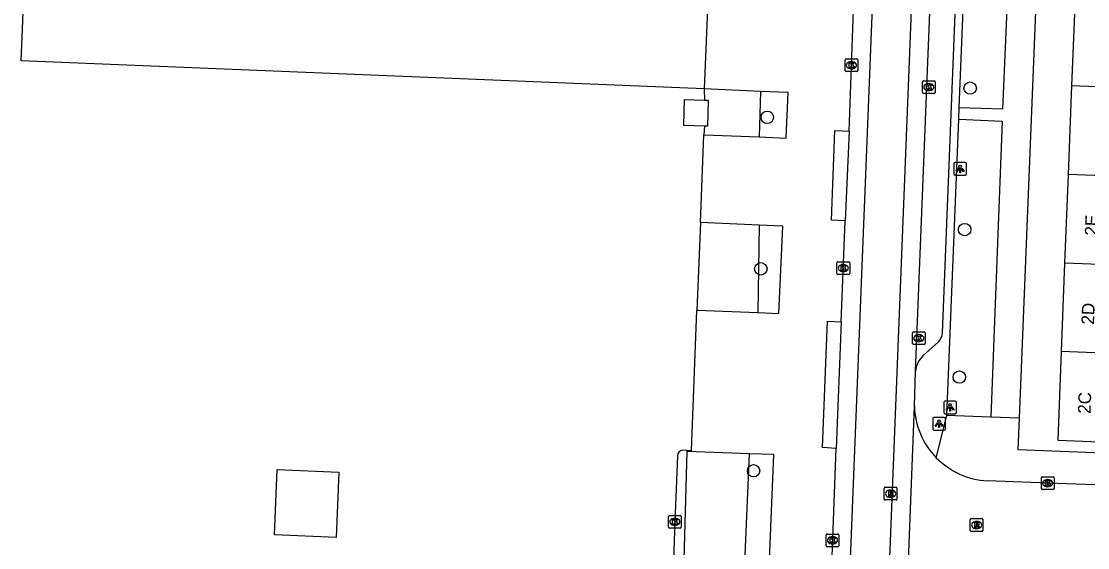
# Model space of a CAD drawing. Extents: x 160732 to 162105, y 387428 to 388479.
# Drawn here: x 161698.4 to 161782.5, y 387569.3 to 387610.8 of the extents above; entities that cross this region are included whole.
import ezdxf

# ---------------------------------------------------------------- set-up
doc = ezdxf.new("R2010")
doc.units = 0
for name, color, linetype in [('IMGEO_Boom', 7, 'Continuous'), ('IMGEO_Groenvoorziening', 7, 'Continuous'), ('IMGEO_Kolk', 7, 'Continuous'), ('IMGEO_Lichtpunt', 7, 'Continuous'), ('IMGEO_Pand', 7, 'Continuous'), ('IMGEO_Pand_nummerreeks', 7, 'Continuous'), ('IMGEO_Rijbaan_lokaal_gesloten', 7, 'Continuous'), ('IMGEO_Rijbaan_lokaal_open', 7, 'Continuous'), ('IMGEO_Rioolput', 7, 'Continuous'), ('IMGEO_Verkeerseiland_open', 7, 'Continuous'), ('IMGEO_Voetpad_open', 7, 'Continuous')]:
    doc.layers.add(name, color=color, linetype=linetype)

msp = doc.modelspace()

# ---------------------------------------------------------------- linework, layer by layer
at = {"layer": 'IMGEO_Boom'}
for centre in [(161773.239, 387605.561), (161757.246, 387603.257), (161772.808, 387594.41), (161756.736, 387591.32), (161772.388, 387582.786), (161756.167, 387575.405)]:
    msp.add_circle(centre, 0.489, dxfattribs=at)
at = {"layer": 'IMGEO_Groenvoorziening'}
for points in [[(161752.276, 387605.501), (161752.302, 387604.623)], [(161756.703, 387605.302), (161756.615, 387601.71)], [(161752.284, 387602.571), (161752.257, 387601.886)], [(161751.981, 387594.98), (161751.705, 387588.058)], [(161756.607, 387594.772), (161756.497, 387587.874)], [(161755.122, 387560.163), (161755.852, 387576.746)]]:
    msp.add_lwpolyline(points, dxfattribs=at)
at = {"layer": 'IMGEO_Kolk'}
for p, q in [((161763.378, 387606.937), (161763.378, 387607.789)), ((161763.453, 387607.863), (161764.305, 387607.863)), ((161764.379, 387607.789), (161764.379, 387606.937)), ((161763.889, 387607.083), (161763.864, 387607.083)), ((161763.866, 387607.643), (161763.891, 387607.643)), ((161764.305, 387606.863), (161763.453, 387606.863)), ((161769.482, 387605.214), (161769.482, 387606.066)), ((161769.557, 387606.14), (161770.409, 387606.14)), ((161770.483, 387606.066), (161770.483, 387605.214)), ((161769.993, 387605.36), (161769.968, 387605.36)), ((161769.97, 387605.92), (161769.995, 387605.92)), ((161770.409, 387605.14), (161769.557, 387605.14)), ((161762.74, 387590.951), (161762.74, 387591.803)), ((161762.815, 387591.877), (161763.667, 387591.877)), ((161763.741, 387591.803), (161763.741, 387590.951)), ((161763.251, 387591.097), (161763.226, 387591.097)), ((161763.228, 387591.657), (161763.253, 387591.657)), ((161763.667, 387590.877), (161762.815, 387590.877)), ((161768.697, 387585.426), (161768.697, 387586.278)), ((161768.772, 387586.352), (161769.624, 387586.352)), ((161769.185, 387586.132), (161769.21, 387586.132)), ((161769.698, 387586.278), (161769.698, 387585.426)), ((161769.624, 387585.352), (161768.772, 387585.352)), ((161769.208, 387585.572), (161769.183, 387585.572)), ((161778.853, 387574.005), (161778.853, 387574.857)), ((161778.928, 387574.931), (161779.78, 387574.931)), ((161779.364, 387574.151), (161779.339, 387574.151)), ((161779.341, 387574.711), (161779.366, 387574.711)), ((161779.854, 387574.857), (161779.854, 387574.005)), ((161779.78, 387573.931), (161778.928, 387573.931)), ((161749.463, 387570.951), (161749.463, 387571.803)), ((161749.538, 387571.877), (161750.39, 387571.877)), ((161749.951, 387571.657), (161749.976, 387571.657)), ((161750.464, 387571.803), (161750.464, 387570.951)), ((161750.39, 387570.877), (161749.538, 387570.877)), ((161749.974, 387571.097), (161749.949, 387571.097)), ((161761.892, 387569.497), (161761.892, 387570.349)), ((161761.967, 387570.423), (161762.819, 387570.423)), ((161762.38, 387570.203), (161762.405, 387570.203)), ((161762.893, 387570.349), (161762.893, 387569.497)), ((161762.819, 387569.423), (161761.967, 387569.423)), ((161762.403, 387569.643), (161762.378, 387569.643))]:
    msp.add_line(p, q, dxfattribs=at)
for points in [[(161763.378, 387606.937), (161763.378, 387607.789)], [(161763.453, 387607.863), (161764.305, 387607.863)], [(161764.379, 387607.789), (161764.379, 387606.937)], [(161763.699, 387607.563), (161763.822, 387607.563), (161763.822, 387607.412), (161763.952, 387607.563), (161764.116, 387607.563), (161763.97, 387607.412), (161764.123, 387607.163), (161763.971, 387607.163), (161763.886, 387607.327), (161763.822, 387607.26), (161763.822, 387607.163), (161763.699, 387607.163), (161763.699, 387607.563)], [(161764.305, 387606.863), (161763.453, 387606.863)], [(161769.482, 387605.214), (161769.482, 387606.066)], [(161769.557, 387606.14), (161770.409, 387606.14)], [(161770.483, 387606.066), (161770.483, 387605.214)], [(161769.803, 387605.84), (161769.926, 387605.84), (161769.926, 387605.689), (161770.056, 387605.84), (161770.22, 387605.84), (161770.074, 387605.689), (161770.227, 387605.44), (161770.075, 387605.44), (161769.99, 387605.604), (161769.926, 387605.537), (161769.926, 387605.44), (161769.803, 387605.44), (161769.803, 387605.84)], [(161770.409, 387605.14), (161769.557, 387605.14)], [(161762.74, 387590.951), (161762.74, 387591.803)], [(161762.815, 387591.877), (161763.667, 387591.877)], [(161763.741, 387591.803), (161763.741, 387590.951)], [(161763.061, 387591.577), (161763.184, 387591.577), (161763.184, 387591.426), (161763.314, 387591.577), (161763.478, 387591.577), (161763.332, 387591.426), (161763.485, 387591.177), (161763.333, 387591.177), (161763.248, 387591.341), (161763.184, 387591.274), (161763.184, 387591.177), (161763.061, 387591.177), (161763.061, 387591.577)], [(161763.667, 387590.877), (161762.815, 387590.877)], [(161768.697, 387585.426), (161768.697, 387586.278)], [(161768.772, 387586.352), (161769.624, 387586.352)], [(161769.018, 387586.052), (161769.141, 387586.052), (161769.141, 387585.901), (161769.271, 387586.052), (161769.435, 387586.052), (161769.289, 387585.901), (161769.442, 387585.652), (161769.29, 387585.652), (161769.205, 387585.816), (161769.141, 387585.749), (161769.141, 387585.652), (161769.018, 387585.652), (161769.018, 387586.052)], [(161769.698, 387586.278), (161769.698, 387585.426)], [(161769.624, 387585.352), (161768.772, 387585.352)], [(161778.853, 387574.005), (161778.853, 387574.857)], [(161778.928, 387574.931), (161779.78, 387574.931)], [(161779.174, 387574.631), (161779.297, 387574.631), (161779.297, 387574.48), (161779.427, 387574.631), (161779.591, 387574.631), (161779.445, 387574.48), (161779.598, 387574.231), (161779.446, 387574.231), (161779.361, 387574.395), (161779.297, 387574.328), (161779.297, 387574.231), (161779.174, 387574.231), (161779.174, 387574.631)], [(161779.854, 387574.857), (161779.854, 387574.005)], [(161779.78, 387573.931), (161778.928, 387573.931)], [(161749.463, 387570.951), (161749.463, 387571.803)], [(161749.538, 387571.877), (161750.39, 387571.877)], [(161750.464, 387571.803), (161750.464, 387570.951)], [(161750.39, 387570.877), (161749.538, 387570.877)], [(161749.784, 387571.577), (161749.907, 387571.577), (161749.907, 387571.426), (161750.037, 387571.577), (161750.201, 387571.577), (161750.055, 387571.426), (161750.208, 387571.177), (161750.056, 387571.177), (161749.971, 387571.341), (161749.907, 387571.274), (161749.907, 387571.177), (161749.784, 387571.177), (161749.784, 387571.577)], [(161761.892, 387569.497), (161761.892, 387570.349)], [(161761.967, 387570.423), (161762.819, 387570.423)], [(161762.213, 387570.123), (161762.336, 387570.123), (161762.336, 387569.972), (161762.466, 387570.123), (161762.63, 387570.123), (161762.484, 387569.972), (161762.637, 387569.723), (161762.485, 387569.723), (161762.4, 387569.887), (161762.336, 387569.82), (161762.336, 387569.723), (161762.213, 387569.723), (161762.213, 387570.123)], [(161762.893, 387570.349), (161762.893, 387569.497)], [(161762.819, 387569.423), (161761.967, 387569.423)]]:
    msp.add_lwpolyline(points, dxfattribs=at)
for centre, start, end in [((161763.455, 387607.787), 91.55205, 178.44795), ((161763.455, 387607.787), 91.55205, 178.44795), ((161764.303, 387607.787), 1.55205, 88.44795), ((161764.303, 387607.787), 1.55205, 88.44795), ((161763.455, 387606.939), 181.55205, 268.44795), ((161763.455, 387606.939), 181.55205, 268.44795), ((161764.303, 387606.939), 271.55205, 358.44795), ((161764.303, 387606.939), 271.55205, 358.44795), ((161769.559, 387606.064), 91.55205, 178.44795), ((161769.559, 387606.064), 91.55205, 178.44795), ((161770.407, 387606.064), 1.55205, 88.44795), ((161770.407, 387606.064), 1.55205, 88.44795), ((161769.559, 387605.216), 181.55205, 268.44795), ((161769.559, 387605.216), 181.55205, 268.44795), ((161770.407, 387605.216), 271.55205, 358.44795), ((161770.407, 387605.216), 271.55205, 358.44795), ((161762.817, 387591.801), 91.55205, 178.44795), ((161762.817, 387591.801), 91.55205, 178.44795), ((161763.665, 387591.801), 1.55205, 88.44795), ((161763.665, 387591.801), 1.55205, 88.44795), ((161762.817, 387590.953), 181.55205, 268.44795), ((161762.817, 387590.953), 181.55205, 268.44795), ((161763.665, 387590.953), 271.55205, 358.44795), ((161763.665, 387590.953), 271.55205, 358.44795), ((161768.774, 387586.276), 91.55205, 178.44795), ((161768.774, 387586.276), 91.55205, 178.44795), ((161769.622, 387586.276), 1.55205, 88.44795), ((161769.622, 387586.276), 1.55205, 88.44795), ((161768.774, 387585.428), 181.55205, 268.44795), ((161768.774, 387585.428), 181.55205, 268.44795), ((161769.622, 387585.428), 271.55205, 358.44795), ((161769.622, 387585.428), 271.55205, 358.44795), ((161778.93, 387574.855), 91.55205, 178.44795), ((161778.93, 387574.855), 91.55205, 178.44795), ((161779.778, 387574.855), 1.55205, 88.44795), ((161779.778, 387574.855), 1.55205, 88.44795), ((161778.93, 387574.007), 181.55205, 268.44795), ((161778.93, 387574.007), 181.55205, 268.44795), ((161779.778, 387574.007), 271.55205, 358.44795), ((161779.778, 387574.007), 271.55205, 358.44795), ((161749.54, 387571.801), 91.55205, 178.44795), ((161749.54, 387571.801), 91.55205, 178.44795), ((161750.388, 387571.801), 1.55205, 88.44795), ((161750.388, 387571.801), 1.55205, 88.44795), ((161749.54, 387570.953), 181.55205, 268.44795), ((161749.54, 387570.953), 181.55205, 268.44795), ((161750.388, 387570.953), 271.55205, 358.44795), ((161750.388, 387570.953), 271.55205, 358.44795), ((161761.969, 387570.347), 91.55205, 178.44795), ((161761.969, 387570.347), 91.55205, 178.44795), ((161762.817, 387570.347), 1.55205, 88.44795), ((161762.817, 387570.347), 1.55205, 88.44795), ((161761.969, 387569.499), 181.55205, 268.44795), ((161761.969, 387569.499), 181.55205, 268.44795), ((161762.817, 387569.499), 271.55205, 358.44795), ((161762.817, 387569.499), 271.55205, 358.44795)]:
    msp.add_arc(centre, 0.0765, start, end, dxfattribs=at)
for centre, major_axis, ratio, start_param, end_param in [((161763.865, 387607.363), (-0.387, 0.002), 0.722429, 4.712389, 7.853982), ((161763.89, 387607.363), (-0.39, 0.002), 0.717154, 1.570796, 4.712389), ((161769.969, 387605.64), (-0.387, 0.002), 0.722429, 4.712389, 7.853982), ((161769.994, 387605.64), (-0.39, 0.002), 0.717154, 1.570796, 4.712389), ((161763.227, 387591.377), (-0.387, 0.002), 0.722429, 4.712389, 7.853982), ((161763.252, 387591.377), (-0.39, 0.002), 0.717154, 1.570796, 4.712389), ((161769.184, 387585.852), (-0.387, 0.002), 0.722429, 4.712389, 7.853982), ((161769.209, 387585.852), (-0.39, 0.002), 0.717154, 1.570796, 4.712389), ((161779.34, 387574.431), (-0.387, 0.002), 0.722429, 4.712389, 7.853982), ((161779.365, 387574.431), (-0.39, 0.002), 0.717154, 1.570796, 4.712389), ((161749.95, 387571.377), (-0.387, 0.002), 0.722429, 4.712389, 7.853982), ((161749.975, 387571.377), (-0.39, 0.002), 0.717154, 1.570796, 4.712389), ((161762.379, 387569.923), (-0.387, 0.002), 0.722429, 4.712389, 7.853982), ((161762.404, 387569.923), (-0.39, 0.002), 0.717154, 1.570796, 4.712389)]:
    msp.add_ellipse(centre, major_axis=major_axis, ratio=ratio, start_param=start_param, end_param=end_param, dxfattribs=at)
at = {"layer": 'IMGEO_Lichtpunt'}
for p, q in [((161771.955, 387599.602), (161771.955, 387598.795)), ((161771.955, 387599.602), (161771.955, 387598.795)), ((161772.857, 387599.697), (161772.049, 387599.697)), ((161772.857, 387599.697), (161772.049, 387599.697)), ((161772.951, 387598.795), (161772.951, 387599.602)), ((161772.951, 387598.795), (161772.951, 387599.602)), ((161772.049, 387598.701), (161772.857, 387598.701)), ((161772.049, 387598.701), (161772.857, 387598.701)), ((161772.059, 387580.901), (161771.251, 387580.901)), ((161772.059, 387580.901), (161771.251, 387580.901)), ((161771.157, 387580.806), (161771.157, 387579.999)), ((161771.157, 387580.806), (161771.157, 387579.999)), ((161772.153, 387579.999), (161772.153, 387580.806)), ((161772.153, 387579.999), (161772.153, 387580.806)), ((161770.29, 387579.516), (161770.29, 387578.709)), ((161770.29, 387579.516), (161770.29, 387578.709)), ((161771.192, 387579.611), (161770.384, 387579.611)), ((161771.192, 387579.611), (161770.384, 387579.611)), ((161771.251, 387579.905), (161772.059, 387579.905)), ((161771.251, 387579.905), (161772.059, 387579.905)), ((161771.286, 387578.709), (161771.286, 387579.516)), ((161771.286, 387578.709), (161771.286, 387579.516)), ((161770.384, 387578.615), (161771.192, 387578.615)), ((161770.384, 387578.615), (161771.192, 387578.615))]:
    msp.add_line(p, q, dxfattribs=at)
for points in [[(161772.329, 387599.266), (161772.368, 387599.238), (161772.18, 387598.976), (161772.142, 387599.003), (161772.329, 387599.266)], [(161772.431, 387599.218), (161772.478, 387599.218), (161772.478, 387598.896), (161772.431, 387598.896), (161772.431, 387599.218)], [(161772.541, 387599.238), (161772.579, 387599.265), (161772.766, 387599.003), (161772.727, 387598.975), (161772.541, 387599.238)], [(161771.531, 387580.47), (161771.57, 387580.442), (161771.382, 387580.18), (161771.344, 387580.207), (161771.531, 387580.47)], [(161771.633, 387580.422), (161771.68, 387580.422), (161771.68, 387580.1), (161771.633, 387580.1), (161771.633, 387580.422)], [(161771.743, 387580.442), (161771.781, 387580.469), (161771.968, 387580.207), (161771.929, 387580.179), (161771.743, 387580.442)], [(161770.664, 387579.18), (161770.703, 387579.152), (161770.515, 387578.89), (161770.477, 387578.917), (161770.664, 387579.18)], [(161770.876, 387579.152), (161770.914, 387579.179), (161771.101, 387578.917), (161771.062, 387578.889), (161770.876, 387579.152)], [(161770.766, 387579.132), (161770.813, 387579.132), (161770.813, 387578.81), (161770.766, 387578.81), (161770.766, 387579.132)]]:
    msp.add_lwpolyline(points, dxfattribs=at)
for centre in [(161772.454, 387599.4), (161771.656, 387580.604), (161770.789, 387579.314)]:
    msp.add_circle(centre, 0.0994, dxfattribs=at)
for centre, start, end in [((161772.049, 387599.602), 90, 180), ((161772.049, 387599.602), 90, 180), ((161772.857, 387599.602), 0, 90), ((161772.857, 387599.602), 0, 90), ((161772.049, 387598.795), 180, 270), ((161772.049, 387598.795), 180, 270), ((161772.857, 387598.795), 270, 0), ((161772.857, 387598.795), 270, 360), ((161771.251, 387580.806), 90, 180), ((161771.251, 387580.806), 90, 180), ((161772.059, 387580.806), 0, 90), ((161772.059, 387580.806), 0, 90), ((161770.384, 387579.516), 90, 180), ((161770.384, 387579.516), 90, 180), ((161771.251, 387579.999), 180, 270), ((161771.251, 387579.999), 180, 270), ((161771.192, 387579.516), 0, 90), ((161771.192, 387579.516), 0, 90), ((161772.059, 387579.999), 270, 0), ((161772.059, 387579.999), 270, 360), ((161770.384, 387578.709), 180, 270), ((161770.384, 387578.709), 180, 270), ((161771.192, 387578.709), 270, 0), ((161771.192, 387578.709), 270, 360)]:
    msp.add_arc(centre, 0.0946, start, end, dxfattribs=at)
at = {"layer": 'IMGEO_Pand'}
for points in [[(161752.276, 387605.501), (161698.439, 387607.705), (161699.402, 387631.238), (161714.058, 387630.638)], [(161753.239, 387629.036), (161753.034, 387624.034), (161752.613, 387613.743), (161752.276, 387605.501)], [(161781.505, 387612.723), (161781.233, 387605.741)], [(161781.233, 387605.741), (161780.96, 387598.759)], [(161798.482, 387605.068), (161781.233, 387605.741)], [(161752.284, 387602.571), (161750.669, 387602.615), (161750.724, 387604.666), (161752.302, 387604.623)], [(161752.302, 387604.623), (161752.578, 387604.616), (161752.523, 387602.565), (161752.284, 387602.571)], [(161780.96, 387598.759), (161780.688, 387591.776)], [(161798.21, 387598.086), (161780.96, 387598.759)], [(161780.688, 387591.776), (161780.415, 387584.794)], [(161797.937, 387591.103), (161780.688, 387591.776)], [(161780.415, 387584.794), (161780.143, 387577.812), (161796.611, 387577.169), (161796.649, 387578.128), (161797.43, 387578.097)], [(161797.665, 387584.121), (161780.415, 387584.794)], [(161723.259, 387570.147), (161718.402, 387570.35), (161718.62, 387575.506), (161723.476, 387575.302), (161723.259, 387570.147)]]:
    msp.add_lwpolyline(points, dxfattribs=at)
at = {"layer": 'IMGEO_Rijbaan_lokaal_gesloten'}
for points in [[(161761.164, 387501.956), (161767.079, 387650.821)], [(161771.589, 387650.166), (161770.124, 387650.236), (161764.086, 387498.152)], [(161768.921, 387583.257), (161771.547, 387649.094)], [(161763.703, 387602.17), (161764.053, 387611.719)], [(161763.703, 387602.17), (161763.392, 387595.111)], [(161763.07, 387587.152), (161763.392, 387595.111)], [(161763.07, 387587.152), (161762.682, 387577.166)], [(161768.841, 387580.5), (161768.921, 387583.257)], [(161768.149, 387562.223), (161768.841, 387580.5)], [(161762.099, 387563.026), (161762.154, 387563.656), (161762.356, 387568.661), (161762.682, 387577.166)]]:
    msp.add_lwpolyline(points, dxfattribs=at)
at = {"layer": 'IMGEO_Rijbaan_lokaal_open'}
msp.add_lwpolyline([(161818.55, 387573.03), (161780.137, 387574.401), (161774.589, 387574.613)], dxfattribs=at)
for centre, radius, start, end in [((161774.921, 387580.686), 6.083, 181.74982, 224.30654), ((161774.918, 387580.683), 6.078, 224.30332, 266.89683)]:
    msp.add_arc(centre, radius, start, end, dxfattribs=at)
at = {"layer": 'IMGEO_Rioolput'}
for p, q in [((161766.467, 387573.177), (161766.467, 387574.029)), ((161766.542, 387574.103), (161767.394, 387574.103)), ((161766.978, 387573.323), (161766.953, 387573.323)), ((161766.955, 387573.883), (161766.98, 387573.883)), ((161767.468, 387574.029), (161767.468, 387573.177)), ((161767.394, 387573.103), (161766.542, 387573.103)), ((161773.325, 387571.633), (161774.177, 387571.633)), ((161773.25, 387570.707), (161773.25, 387571.559)), ((161773.761, 387570.853), (161773.736, 387570.853)), ((161773.738, 387571.413), (161773.763, 387571.413)), ((161774.251, 387571.559), (161774.251, 387570.707)), ((161774.177, 387570.633), (161773.325, 387570.633))]:
    msp.add_line(p, q, dxfattribs=at)
for points in [[(161766.467, 387573.177), (161766.467, 387574.029)], [(161766.542, 387574.103), (161767.394, 387574.103)], [(161767.056, 387573.801), (161766.804, 387573.803), (161766.804, 387573.403)], [(161766.804, 387573.403), (161766.928, 387573.403), (161766.928, 387573.565), (161766.939, 387573.565)], [(161766.982, 387573.722), (161766.928, 387573.722), (161766.928, 387573.641)], [(161766.928, 387573.641), (161766.98, 387573.641)], [(161766.986, 387573.536), (161767.057, 387573.403), (161767.197, 387573.403), (161767.132, 387573.529)], [(161767.468, 387574.029), (161767.468, 387573.177)], [(161767.394, 387573.103), (161766.542, 387573.103)], [(161773.325, 387571.633), (161774.177, 387571.633)], [(161773.25, 387570.707), (161773.25, 387571.559)], [(161773.839, 387571.331), (161773.587, 387571.333), (161773.587, 387570.933)], [(161773.587, 387570.933), (161773.711, 387570.933), (161773.711, 387571.095), (161773.722, 387571.095)], [(161773.765, 387571.252), (161773.711, 387571.252), (161773.711, 387571.171)], [(161773.711, 387571.171), (161773.763, 387571.171)], [(161773.769, 387571.066), (161773.84, 387570.933), (161773.98, 387570.933), (161773.915, 387571.059)], [(161774.251, 387571.559), (161774.251, 387570.707)], [(161774.177, 387570.633), (161773.325, 387570.633)]]:
    msp.add_lwpolyline(points, dxfattribs=at)
for centre, radius, start, end in [((161766.544, 387574.027), 0.0765, 91.55205, 178.44795), ((161766.544, 387574.027), 0.0765, 91.55205, 178.44795), ((161766.938, 387573.512), 0.0533, 26.02933, 88.69889), ((161766.964, 387573.83), 0.19, 274.7715, 282.96867), ((161766.988, 387573.626), 0.0964, 77.00612, 93.18647), ((161767.002, 387573.683), 0.0378, 276.66336, 79.67722), ((161767.055, 387573.691), 0.109, 350.36119, 89.41601), ((161767.053, 387573.691), 0.112, 277.58423, 350.98172), ((161767.037, 387573.476), 0.108, 29.51342, 73.79051), ((161767.392, 387574.027), 0.0765, 1.55205, 88.44795), ((161767.392, 387574.027), 0.0765, 1.55205, 88.44795), ((161766.544, 387573.179), 0.0765, 181.55205, 268.44795), ((161766.544, 387573.179), 0.0765, 181.55205, 268.44795), ((161767.392, 387573.179), 0.0765, 271.55205, 358.44795), ((161767.392, 387573.179), 0.0765, 271.55205, 358.44795), ((161773.327, 387571.557), 0.0765, 91.55205, 178.44795), ((161773.327, 387571.557), 0.0765, 91.55205, 178.44795), ((161774.175, 387571.557), 0.0765, 1.55205, 88.44795), ((161774.175, 387571.557), 0.0765, 1.55205, 88.44795), ((161773.721, 387571.042), 0.0533, 26.02933, 88.69889), ((161773.747, 387571.36), 0.19, 274.7715, 282.96867), ((161773.771, 387571.156), 0.0964, 77.00612, 93.18647), ((161773.785, 387571.213), 0.0378, 276.66336, 79.67722), ((161773.838, 387571.221), 0.109, 350.36119, 89.41601), ((161773.836, 387571.221), 0.112, 277.58423, 350.98172), ((161773.82, 387571.006), 0.108, 29.51342, 73.79051), ((161773.327, 387570.709), 0.0765, 181.55205, 268.44795), ((161773.327, 387570.709), 0.0765, 181.55205, 268.44795), ((161774.175, 387570.709), 0.0765, 271.55205, 358.44795), ((161774.175, 387570.709), 0.0765, 271.55205, 358.44795)]:
    msp.add_arc(centre, radius, start, end, dxfattribs=at)
for centre, major_axis, ratio, start_param, end_param in [((161766.954, 387573.603), (-0.387, 0.002), 0.722429, 4.712389, 7.853982), ((161766.979, 387573.603), (-0.39, 0.002), 0.717154, 1.570796, 4.712389), ((161773.737, 387571.133), (-0.387, 0.002), 0.722429, 4.712389, 7.853982), ((161773.762, 387571.133), (-0.39, 0.002), 0.717154, 1.570796, 4.712389)]:
    msp.add_ellipse(centre, major_axis=major_axis, ratio=ratio, start_param=start_param, end_param=end_param, dxfattribs=at)
at = {"layer": 'IMGEO_Verkeerseiland_open'}
for points in [[(161749.994, 387560.464), (161750.31, 387560.551), (161750.415, 387560.706), (161750.481, 387560.883), (161750.938, 387576.921)], [(161750.941, 387577.011), (161750.549, 387577.033)], [(161750.175, 387576.571), (161749.963, 387571.377), (161749.745, 387565.312), (161749.585, 387560.937)]]:
    msp.add_lwpolyline(points, dxfattribs=at)
msp.add_arc((161750.665, 387576.556), 0.491, 103.72434, 178.29367, dxfattribs=at)
at = {"layer": 'IMGEO_Voetpad_open'}
for points in [[(161777.13, 387579.538), (161780.059, 387652.179)], [(161771.062, 387586.274), (161773.416, 387645.844)], [(161772.807, 387614.962), (161776.253, 387614.849), (161775.798, 387603.89), (161772.373, 387604.012)], [(161772.373, 387604.012), (161772.807, 387614.962)], [(161756.703, 387605.302), (161752.276, 387605.501)], [(161756.615, 387601.71), (161758.732, 387601.625), (161758.897, 387605.204), (161756.703, 387605.302)], [(161772.337, 387603.108), (161772.373, 387604.012)], [(161771.411, 387579.758), (161772.337, 387603.108)], [(161772.337, 387603.108), (161775.76, 387602.962), (161774.865, 387579.629)], [(161751.981, 387594.98), (161752.257, 387601.886)], [(161752.257, 387601.886), (161756.615, 387601.71)], [(161763.392, 387595.111), (161762.314, 387595.149), (161762.562, 387602.212), (161763.703, 387602.17)], [(161756.607, 387594.772), (161751.981, 387594.98)], [(161756.497, 387587.874), (161758.155, 387587.81), (161758.462, 387594.688), (161756.607, 387594.772)], [(161750.941, 387577.011), (161751.263, 387577), (161751.705, 387588.058)], [(161751.705, 387588.058), (161756.497, 387587.874)], [(161762.682, 387577.166), (161761.587, 387577.23), (161761.986, 387587.184), (161763.07, 387587.152)], [(161769.516, 387584.461), (161770.734, 387585.577)], [(161770.568, 387576.437), (161771.411, 387579.758)], [(161774.865, 387579.629), (161771.411, 387579.758)], [(161777.13, 387579.538), (161774.865, 387579.629)], [(161816.629, 387576.337), (161816.586, 387575.238), (161795.327, 387576.067), (161795.304, 387575.459), (161789.648, 387575.68), (161789.671, 387576.288), (161789.682, 387576.56), (161777.03, 387577.061), (161777.13, 387579.538)], [(161750.938, 387576.921), (161750.941, 387577.011)], [(161755.852, 387576.746), (161750.938, 387576.921)], [(161755.122, 387560.163), (161757.082, 387560.048), (161757.751, 387576.678), (161755.852, 387576.746)]]:
    msp.add_lwpolyline(points, dxfattribs=at)
for centre, radius, start, end in [((161770.008, 387586.344), 1.057, 313.4195, 356.17826), ((161771.006, 387582.975), 2.104, 135.09337, 172.31075)]:
    msp.add_arc(centre, radius, start, end, dxfattribs=at)

# ---------------------------------------------------------------- texts
at = {"layer": 'IMGEO_Pand_nummerreeks'}
for s, p in [('2E', (161783.273, 387593.919)), ('2D', (161783, 387586.909)), ('2C', (161782.725, 387579.88))]:
    msp.add_text(s, height=1, rotation=87.76568, dxfattribs=at).set_placement(p)

doc.saveas('drawing.dxf')
